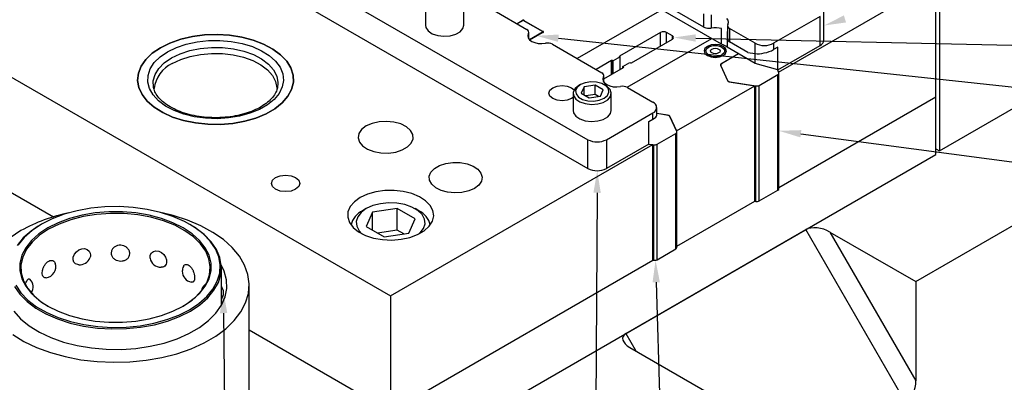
# Model space of a CAD drawing. Header units: inches. Extents: x 1880 to 2363, y -453 to -54.
# Tile 400 of 656: x 2072.39 to 2079.35, y -270.91 to -268.35. Entities that reach past the tile are written whole.
import ezdxf

# ---------------------------------------------------------------- set-up
doc = ezdxf.new("R2010")
doc.units = ezdxf.units.IN
doc.header["$LTSCALE"] = 0.5
doc.header["$MEASUREMENT"] = 0
for name, color, linetype in [('DIE-M-S', 8, 'Continuous'), ('DIE-M-S2', 1, 'Continuous'), ('DIE-M-S3', 8, 'Continuous'), ('DSS-M-S', 53, 'Continuous'), ('RAI-M-S', 8, 'Continuous'), ('SID-M-S', 105, 'Continuous'), ('SVD-M-S', 8, 'Continuous')]:
    doc.layers.add(name, color=color, linetype=linetype)

msp = doc.modelspace()

# ---------------------------------------------------------------- linework, layer by layer
at = {"layer": 'DIE-M-S', "linetype": 'Continuous', "lineweight": 25}
for p, q in [((2067.86449, -266.17201), (2075.01687, -270.30099)), ((2067.86449, -266.98855), (2072.63336, -269.74156)), ((2077.75928, -268.71783), (2078.8706, -268.07628)), ((2078.8706, -268.89282), (2078.8706, -268.07628)), ((2076.93313, -268.2763), (2076.33558, -268.62125)), ((2075.94604, -268.35629), (2075.91132, -268.37633)), ((2075.94818, -268.35232), (2075.94779, -268.35369)), ((2075.9478, -268.35527), (2075.9478, -268.35384)), ((2075.94946, -268.35115), (2075.94818, -268.35232)), ((2075.95143, -268.35036), (2075.94946, -268.35115)), ((2075.95379, -268.35008), (2075.95143, -268.35036)), ((2075.95614, -268.35036), (2075.95379, -268.35008)), ((2075.95812, -268.35115), (2075.95614, -268.35036)), ((2075.9594, -268.35232), (2075.95812, -268.35115)), ((2075.95978, -268.35369), (2075.9594, -268.35232)), ((2075.95978, -268.35384), (2075.95978, -268.35527)), ((2076.08746, -268.42898), (2075.96154, -268.35629)), ((2073.61546, -268.46644), (2073.53317, -268.48556)), ((2073.70199, -268.45519), (2073.61546, -268.46644)), ((2073.79053, -268.4521), (2073.70199, -268.45519)), ((2073.87879, -268.45725), (2073.79053, -268.4521)), ((2073.96447, -268.4705), (2073.87879, -268.45725)), ((2074.04536, -268.49152), (2073.96447, -268.4705)), ((2075.99934, -268.4888), (2076.08746, -268.43793)), ((2076.09196, -268.43), (2076.09196, -268.43158)), ((2076.09433, -268.43022), (2076.09196, -268.43)), ((2076.09196, -268.43692), (2076.09433, -268.4367)), ((2076.09636, -268.43096), (2076.09433, -268.43022)), ((2076.09433, -268.4367), (2076.09636, -268.43596)), ((2076.09773, -268.4321), (2076.09636, -268.43096)), ((2076.09636, -268.43596), (2076.09773, -268.43482)), ((2076.09821, -268.43346), (2076.09773, -268.4321)), ((2076.09773, -268.43482), (2076.09821, -268.43346)), ((2076.68906, -268.8254), (2077.28669, -268.4804)), ((2073.38969, -268.54523), (2073.33222, -268.58424)), ((2073.45726, -268.51205), (2073.38969, -268.54523)), ((2073.53317, -268.48556), (2073.45726, -268.51205)), ((2074.11936, -268.51975), (2074.04536, -268.49152)), ((2074.18456, -268.55447), (2074.11936, -268.51975)), ((2077.23845, -268.55071), (2077.23243, -268.56816)), ((2077.25557, -268.53592), (2077.23845, -268.55071)), ((2077.2812, -268.52603), (2077.25557, -268.53592)), ((2077.31143, -268.52256), (2077.2812, -268.52603)), ((2077.34167, -268.52603), (2077.31143, -268.52256)), ((2077.3673, -268.53592), (2077.34167, -268.52603)), ((2077.38442, -268.55071), (2077.3673, -268.53592)), ((2077.39043, -268.56816), (2077.38442, -268.55071)), ((2073.33222, -268.58424), (2073.28633, -268.62806)), ((2074.23926, -268.59478), (2074.18456, -268.55447)), ((2074.28206, -268.63964), (2074.23926, -268.59478)), ((2077.23243, -268.56816), (2077.23845, -268.58562)), ((2077.23845, -268.58562), (2077.25557, -268.60041)), ((2077.25557, -268.60041), (2077.2812, -268.6103)), ((2077.2812, -268.6103), (2077.31143, -268.61377)), ((2077.31143, -268.61377), (2077.34167, -268.6103)), ((2077.34167, -268.6103), (2077.3673, -268.60041)), ((2077.47584, -268.58959), (2077.35034, -268.66204)), ((2077.3673, -268.60041), (2077.38442, -268.58562)), ((2077.38442, -268.58562), (2077.39043, -268.56816)), ((2073.25321, -268.67556), (2073.23372, -268.72552)), ((2073.28633, -268.62806), (2073.25321, -268.67556)), ((2074.31184, -268.68787), (2074.28206, -268.63964)), ((2074.32782, -268.73824), (2074.31184, -268.68787)), ((2077.34775, -268.66762), (2077.4008, -268.78191)), ((2077.35034, -268.6643), (2077.35034, -268.66204)), ((2073.23372, -268.72552), (2073.22837, -268.77663)), ((2074.32961, -268.78944), (2074.32782, -268.73824)), ((2077.75928, -268.71783), (2077.75111, -268.70022)), ((2073.22837, -268.77663), (2073.23728, -268.82758)), ((2073.23728, -268.82758), (2073.26024, -268.87704)), ((2074.31715, -268.84014), (2074.32961, -268.78944)), ((2077.03804, -269.1342), (2077.5919, -268.81446)), ((2077.40787, -268.78599), (2077.5919, -268.81446)), ((2077.5919, -269.631), (2077.5919, -268.81446)), ((2073.26024, -268.87704), (2073.29665, -268.92374)), ((2074.25113, -268.93484), (2074.29076, -268.88902)), ((2074.29076, -268.88902), (2074.31715, -268.84014)), ((2077.76163, -269.53301), (2078.8706, -268.89282)), ((2073.29665, -268.92374), (2073.34555, -268.96646)), ((2073.34555, -268.96646), (2073.4057, -269.0041)), ((2074.19928, -268.97638), (2074.25113, -268.93484)), ((2073.4057, -269.0041), (2073.47553, -269.03568)), ((2073.47553, -269.03568), (2073.55322, -269.06038)), ((2074.06458, -269.04253), (2074.13655, -269.01259)), ((2074.13655, -269.01259), (2074.19928, -268.97638)), ((2076.98165, -269.02387), (2076.89807, -269.01095)), ((2076.98165, -269.0249), (2076.98165, -269.02387)), ((2076.98872, -269.02796), (2077.03804, -269.1342)), ((2076.98872, -269.02957), (2076.98872, -269.02796)), ((2073.55322, -269.06038), (2073.63678, -269.07757)), ((2073.63678, -269.07757), (2073.72403, -269.0868)), ((2073.72403, -269.0868), (2073.81272, -269.08783)), ((2073.81272, -269.08783), (2073.90054, -269.08064)), ((2073.90054, -269.08064), (2073.98523, -269.0654)), ((2073.98523, -269.0654), (2074.06458, -269.04253)), ((2074.84363, -269.09883), (2074.81154, -269.12326)), ((2074.88595, -269.0803), (2074.84363, -269.09883)), ((2074.93535, -269.06906), (2074.88595, -269.0803)), ((2074.98817, -269.06592), (2074.93535, -269.06906)), ((2075.04051, -269.07113), (2074.98817, -269.06592)), ((2075.08847, -269.0843), (2075.04051, -269.07113)), ((2075.12849, -269.10445), (2075.08847, -269.0843)), ((2075.15762, -269.13008), (2075.12849, -269.10445)), ((2074.79206, -269.15178), (2074.78663, -269.18227)), ((2074.81154, -269.12326), (2074.79206, -269.15178)), ((2075.17368, -269.1593), (2075.15762, -269.13008)), ((2075.17549, -269.18994), (2075.17368, -269.1593)), ((2074.78663, -269.18227), (2074.79565, -269.21248)), ((2074.79565, -269.21248), (2074.81846, -269.24017)), ((2074.81846, -269.24017), (2074.85336, -269.26327)), ((2075.01687, -270.30099), (2076.87065, -269.23082)), ((2075.09934, -269.26813), (2075.13689, -269.24645)), ((2075.13689, -269.24645), (2075.16292, -269.21973)), ((2075.16292, -269.21973), (2075.17549, -269.18994)), ((2076.84121, -269.22627), (2076.87065, -269.23082)), ((2076.87065, -270.04736), (2076.87065, -269.23082)), ((2074.85336, -269.26327), (2074.89777, -269.28009)), ((2074.89777, -269.28009), (2074.94838, -269.28936)), ((2074.94838, -269.28936), (2075.00146, -269.29041)), ((2075.00146, -269.29041), (2075.05305, -269.28315)), ((2075.05305, -269.28315), (2075.09934, -269.26813)), ((2075.32709, -269.39877), (2075.3632, -269.37792)), ((2075.3632, -269.37792), (2075.40771, -269.36348)), ((2075.40771, -269.36348), (2075.45732, -269.3565)), ((2075.45732, -269.3565), (2075.50835, -269.3575)), ((2075.50835, -269.3575), (2075.55702, -269.36642)), ((2075.55702, -269.36642), (2075.59972, -269.38259)), ((2075.59972, -269.38259), (2075.63328, -269.40481)), ((2074.20335, -269.46397), (2074.23595, -269.45139)), ((2074.23595, -269.45139), (2074.27441, -269.44697)), ((2074.27441, -269.44697), (2074.31287, -269.45139)), ((2074.31287, -269.45139), (2074.34547, -269.46397)), ((2075.28997, -269.4531), (2075.30206, -269.42446)), ((2075.29172, -269.48256), (2075.28997, -269.4531)), ((2075.30206, -269.42446), (2075.32709, -269.39877)), ((2075.63328, -269.40481), (2075.65521, -269.43143)), ((2075.65521, -269.43143), (2075.66388, -269.46048)), ((2074.17391, -269.50499), (2074.18156, -269.48279)), ((2074.18156, -269.52719), (2074.17391, -269.50499)), ((2074.18156, -269.48279), (2074.20335, -269.46397)), ((2074.20335, -269.54602), (2074.18156, -269.52719)), ((2074.34547, -269.46397), (2074.36726, -269.48279)), ((2074.36726, -269.52719), (2074.34547, -269.54602)), ((2074.36726, -269.48279), (2074.37491, -269.50499)), ((2074.37491, -269.50499), (2074.36726, -269.52719)), ((2075.30717, -269.51066), (2075.29172, -269.48256)), ((2075.33517, -269.53531), (2075.30717, -269.51066)), ((2075.63993, -269.51722), (2075.60907, -269.54071)), ((2075.65866, -269.4898), (2075.63993, -269.51722)), ((2075.66388, -269.46048), (2075.65866, -269.4898)), ((2074.23595, -269.55859), (2074.20335, -269.54602)), ((2074.27441, -269.56301), (2074.23595, -269.55859)), ((2074.31287, -269.55859), (2074.27441, -269.56301)), ((2074.34547, -269.54602), (2074.31287, -269.55859)), ((2074.85288, -269.58139), (2074.80156, -269.60521)), ((2074.91187, -269.5645), (2074.85288, -269.58139)), ((2074.97577, -269.55533), (2074.91187, -269.5645)), ((2075.04159, -269.5543), (2074.97577, -269.55533)), ((2075.10625, -269.56146), (2075.04159, -269.5543)), ((2075.16674, -269.57648), (2075.10625, -269.56146)), ((2075.22021, -269.59866), (2075.16674, -269.57648)), ((2075.37366, -269.55468), (2075.33517, -269.53531)), ((2075.41977, -269.56734), (2075.37366, -269.55468)), ((2075.47009, -269.57235), (2075.41977, -269.56734)), ((2075.52089, -269.56934), (2075.47009, -269.57235)), ((2075.56839, -269.55852), (2075.52089, -269.56934)), ((2075.60907, -269.54071), (2075.56839, -269.55852)), ((2074.76031, -269.63483), (2074.73105, -269.66889)), ((2074.80156, -269.60521), (2074.76031, -269.63483)), ((2075.26418, -269.62695), (2075.22021, -269.59866)), ((2075.29659, -269.66004), (2075.26418, -269.62695)), ((2075.31592, -269.69638), (2075.29659, -269.66004)), ((2077.04038, -269.94938), (2077.5919, -269.631)), ((2074.71516, -269.70577), (2074.71338, -269.74377)), ((2074.73105, -269.66889), (2074.71516, -269.70577)), ((2075.31237, -269.77193), (2075.32126, -269.73426)), ((2075.32126, -269.73426), (2075.31592, -269.69638)), ((2074.71338, -269.74377), (2074.72579, -269.7811)), ((2074.72579, -269.7811), (2074.7518, -269.81602)), ((2075.28967, -269.80761), (2075.31237, -269.77193)), ((2074.7518, -269.81602), (2074.79022, -269.84689)), ((2074.79022, -269.84689), (2074.83923, -269.87227)), ((2074.83923, -269.87227), (2074.89655, -269.89098)), ((2075.15217, -269.88698), (2075.20764, -269.86651)), ((2075.20764, -269.86651), (2075.2542, -269.83963)), ((2075.2542, -269.83963), (2075.28967, -269.80761)), ((2074.89655, -269.89098), (2074.95949, -269.90214)), ((2074.95949, -269.90214), (2075.02512, -269.90522)), ((2075.02512, -269.90522), (2075.09036, -269.90009)), ((2075.09036, -269.90009), (2075.15217, -269.88698)), ((2075.01687, -271.11753), (2076.87065, -270.04736)), ((2075.01687, -270.30099), (2075.01687, -271.11753)), ((2074.01721, -270.54044), (2075.01687, -271.11753))]:
    msp.add_line(p, q, dxfattribs=at)
for centre, radius, start, end in [((2075.94486, -268.3536), 0.00294, 293.766189, 358.176454), ((2075.96272, -268.3536), 0.00294, 181.823546, 246.233811), ((2076.09157, -268.42124), 0.00877, 242.086453, 272.549483), ((2076.09157, -268.44568), 0.00877, 87.450517, 117.913547), ((2077.3519, -268.66615), 0.0044, 110.742075, 199.461002), ((2077.40842, -268.77688), 0.00913, 213.438879, 266.566498), ((2076.98111, -269.03299), 0.00913, 33.438879, 86.566498)]:
    msp.add_arc(centre, radius, start, end, dxfattribs=at)
at = {"layer": 'DIE-M-S2', "linetype": 'Continuous', "lineweight": 25}
for p, q in [((2076.93313, -268.2763), (2076.33558, -268.62125)), ((2075.95379, -268.35182), (2075.91132, -268.37633)), ((2075.95379, -268.35182), (2075.91132, -268.37633)), ((2076.09521, -268.43346), (2075.95379, -268.35182)), ((2076.09521, -268.43346), (2075.95379, -268.35182)), ((2076.09521, -268.43346), (2075.99934, -268.4888)), ((2076.09521, -268.43346), (2075.99934, -268.4888)), ((2076.09521, -268.43346), (2076.09521, -268.43646)), ((2076.09521, -268.43346), (2076.09521, -268.43646)), ((2076.92462, -268.43697), (2076.63541, -268.60393)), ((2076.68906, -268.8254), (2077.28669, -268.4804)), ((2076.92462, -268.53366), (2076.92462, -268.43697)), ((2077.00836, -268.46082), (2076.96704, -268.43697)), ((2076.96704, -268.50916), (2076.96704, -268.43697)), ((2077.00836, -268.48532), (2077.00836, -268.46082)), ((2076.71915, -268.65227), (2077.00836, -268.48532)), ((2076.63895, -268.61005), (2076.58945, -268.63863)), ((2076.63541, -268.60801), (2076.63541, -268.60393)), ((2076.63541, -268.60801), (2076.63895, -268.61005)), ((2076.63895, -268.69857), (2076.63895, -268.61005)), ((2077.47584, -268.58959), (2077.35646, -268.65851)), ((2076.57884, -268.63659), (2076.47049, -268.69913)), ((2076.52454, -268.76462), (2076.66258, -268.68493)), ((2076.57884, -268.73327), (2076.57884, -268.63659)), ((2076.58945, -268.63863), (2076.58591, -268.63659)), ((2076.58591, -268.72919), (2076.58591, -268.63659)), ((2076.58945, -268.72715), (2076.58945, -268.63863)), ((2076.65905, -268.6788), (2076.70854, -268.65023)), ((2076.66258, -268.68085), (2076.65905, -268.6788)), ((2076.65905, -268.68697), (2076.65905, -268.6788)), ((2076.66258, -268.68493), (2076.66258, -268.68085)), ((2076.70854, -268.65023), (2076.71208, -268.65227)), ((2077.34914, -268.66871), (2077.34914, -268.67061)), ((2077.34999, -268.67245), (2077.39856, -268.77708)), ((2077.62163, -268.81158), (2077.75431, -268.73499)), ((2077.76078, -268.72105), (2077.75111, -268.70022)), ((2077.75431, -269.55153), (2077.75431, -268.73499)), ((2077.76163, -269.54132), (2077.76163, -268.72478)), ((2077.41623, -268.78728), (2077.59748, -268.81532)), ((2077.59748, -269.63186), (2077.59748, -268.81532)), ((2077.62163, -269.62812), (2077.62163, -268.81158)), ((2076.97329, -269.02258), (2076.89807, -269.01095)), ((2077.03953, -269.13742), (2076.99097, -269.03279)), ((2076.90038, -269.22795), (2077.03306, -269.15136)), ((2077.03306, -269.9679), (2077.03306, -269.15136)), ((2077.04038, -269.95769), (2077.04038, -269.14115)), ((2076.84121, -269.22627), (2076.87623, -269.23169)), ((2076.87623, -270.04823), (2076.87623, -269.23169)), ((2076.90038, -270.04449), (2076.90038, -269.22795)), ((2077.62163, -269.62812), (2077.75431, -269.55153)), ((2077.5919, -269.631), (2077.59748, -269.63186)), ((2076.90038, -270.04449), (2077.03306, -269.9679)), ((2076.87065, -270.04736), (2076.87623, -270.04823))]:
    msp.add_line(p, q, dxfattribs=at)
for centre, radius, start, end in [((2076.94583, -268.47791), 0.04611, 62.609672, 117.390328), ((2077.00371, -268.47307), 0.0131, 290.783421, 69.216579), ((2076.63618, -268.60597), 0.00218, 110.783421, 249.216579), ((2076.58238, -268.64341), 0.00769, 62.609672, 117.390328), ((2076.66181, -268.68289), 0.00218, 290.783421, 69.216579), ((2076.71561, -268.64545), 0.00769, 242.609672, 297.390328), ((2077.36036, -268.66879), 0.01099, 110.742075, 199.461002), ((2077.75042, -268.72471), 0.01099, 290.742075, 19.461002), ((2077.4176, -268.7645), 0.02282, 213.438879, 266.566498), ((2077.60399, -268.7775), 0.03838, 260.228903, 297.357175), ((2076.97192, -269.04536), 0.02282, 33.438879, 86.566498), ((2077.02917, -269.14108), 0.01099, 290.742075, 19.461002), ((2076.88274, -269.19387), 0.03838, 260.228903, 297.357175), ((2077.74907, -269.54004), 0.01263, 294.525062, 354.154797), ((2077.60399, -269.59404), 0.03838, 260.228903, 297.357175), ((2077.02782, -269.95641), 0.01263, 294.525062, 354.154797), ((2076.88274, -270.01041), 0.03838, 260.228903, 297.357175)]:
    msp.add_arc(centre, radius, start, end, dxfattribs=at)
at = {"layer": 'DIE-M-S3', "linetype": 'Continuous', "lineweight": 25}
for p, q in [((2067.86449, -266.98855), (2072.63336, -269.74156)), ((2078.89535, -268.12193), (2078.89535, -269.27456)), ((2077.24468, -268.56541), (2077.25269, -268.54965)), ((2077.25269, -268.54965), (2077.27132, -268.53723)), ((2077.27132, -268.53723), (2077.29721, -268.53041)), ((2077.28777, -268.5545), (2077.29863, -268.55032)), ((2077.29721, -268.53041), (2077.32566, -268.53041)), ((2077.29863, -268.55032), (2077.31143, -268.54884)), ((2077.31143, -268.54884), (2077.32424, -268.55032)), ((2077.32424, -268.55032), (2077.3351, -268.5545)), ((2077.32566, -268.53041), (2077.35154, -268.53723)), ((2077.35154, -268.53723), (2077.37018, -268.54965)), ((2077.37018, -268.54965), (2077.37819, -268.56541)), ((2077.24872, -268.58167), (2077.24468, -268.56541)), ((2077.26411, -268.59548), (2077.24872, -268.58167)), ((2077.27797, -268.56816), (2077.28052, -268.56077)), ((2077.28052, -268.57556), (2077.27797, -268.56816)), ((2077.28052, -268.56077), (2077.28777, -268.5545)), ((2077.28777, -268.58182), (2077.28052, -268.57556)), ((2077.29863, -268.58601), (2077.28777, -268.58182)), ((2077.31143, -268.58748), (2077.29863, -268.58601)), ((2077.32424, -268.58601), (2077.31143, -268.58748)), ((2077.3351, -268.58182), (2077.32424, -268.58601)), ((2077.3351, -268.5545), (2077.34235, -268.56077)), ((2077.34235, -268.57556), (2077.3351, -268.58182)), ((2077.34235, -268.56077), (2077.3449, -268.56816)), ((2077.3449, -268.56816), (2077.34235, -268.57556)), ((2077.37414, -268.58167), (2077.35876, -268.59548)), ((2077.37819, -268.56541), (2077.37414, -268.58167)), ((2078.89535, -269.27456), (2079.79691, -268.7541)), ((2077.76163, -269.53301), (2078.8706, -268.89282)), ((2078.8706, -269.30109), (2078.8706, -268.89282)), ((2075.01687, -271.5258), (2078.8706, -269.30109)), ((2078.8706, -269.26027), (2078.89535, -269.27456)), ((2077.04038, -269.94938), (2077.5919, -269.631)), ((2075.01687, -271.11753), (2076.87065, -270.04736)), ((2074.01721, -270.54044), (2075.01687, -271.11753))]:
    msp.add_line(p, q, dxfattribs=at)
msp.add_arc((2077.31143, -268.50415), 0.10287, 242.609672, 297.390328, dxfattribs=at)
msp.add_open_spline([(2077.25832, -268.60176), (2077.25848, -268.60141), (2077.25921, -268.59979), (2077.26133, -268.59745), (2077.2632, -268.59612), (2077.26411, -268.59548)], degree=3, knots=[0, 0, 0, 0, 0.1254609, 0.5797622, 1, 1, 1, 1], dxfattribs=at)
at = {"layer": 'DSS-M-S', "linetype": 'Continuous', "lineweight": 25}
for p, q in [((2078.72918, -270.19914), (2082.97182, -267.74991)), ((2073.53317, -268.48556), (2073.61546, -268.46644)), ((2073.61546, -268.46644), (2073.70199, -268.45519)), ((2073.70199, -268.45519), (2073.79053, -268.4521)), ((2073.79053, -268.4521), (2073.87879, -268.45725)), ((2073.87879, -268.45725), (2073.96447, -268.4705)), ((2073.96447, -268.4705), (2074.04536, -268.49152)), ((2073.33222, -268.58424), (2073.38969, -268.54523)), ((2073.38969, -268.54523), (2073.45726, -268.51205)), ((2073.44003, -268.57429), (2073.50227, -268.544)), ((2073.45726, -268.51205), (2073.53317, -268.48556)), ((2073.50227, -268.544), (2073.57249, -268.52021)), ((2073.57249, -268.52021), (2073.64866, -268.50362)), ((2073.59697, -268.56488), (2073.67163, -268.5498)), ((2073.64866, -268.50362), (2073.72859, -268.49469)), ((2073.67163, -268.5498), (2073.74976, -268.54266)), ((2073.72859, -268.49469), (2073.80998, -268.49369)), ((2073.74976, -268.54266), (2073.82884, -268.54368)), ((2073.80998, -268.49369), (2073.8905, -268.50065)), ((2073.82884, -268.54368), (2073.90633, -268.55284)), ((2073.8905, -268.50065), (2073.96782, -268.51536)), ((2073.90633, -268.55284), (2073.97974, -268.56984)), ((2073.96782, -268.51536), (2074.03972, -268.53741)), ((2074.03972, -268.53741), (2074.10413, -268.56615)), ((2074.04536, -268.49152), (2074.11936, -268.51975)), ((2074.11936, -268.51975), (2074.18456, -268.55447)), ((2073.28633, -268.62806), (2073.33222, -268.58424)), ((2073.34635, -268.65076), (2073.38755, -268.61022)), ((2073.38755, -268.61022), (2073.44003, -268.57429)), ((2073.41675, -268.65174), (2073.46745, -268.61668)), ((2073.46745, -268.61668), (2073.52817, -268.58742)), ((2073.52817, -268.58742), (2073.59697, -268.56488)), ((2073.53281, -268.62901), (2073.60034, -268.60689)), ((2073.60034, -268.60689), (2073.67362, -268.59209)), ((2073.67362, -268.59209), (2073.7503, -268.58508)), ((2073.7503, -268.58508), (2073.82792, -268.58608)), ((2073.82792, -268.58608), (2073.90399, -268.59507)), ((2073.90399, -268.59507), (2073.97605, -268.61176)), ((2073.97605, -268.61176), (2074.04179, -268.63561)), ((2073.97974, -268.56984), (2074.04672, -268.59414)), ((2074.04672, -268.59414), (2074.10511, -268.62494)), ((2074.10413, -268.56615), (2074.1592, -268.60076)), ((2074.1592, -268.60076), (2074.20335, -268.64025)), ((2074.18456, -268.55447), (2074.23926, -268.59478)), ((2074.23926, -268.59478), (2074.28206, -268.63964)), ((2073.23372, -268.72552), (2073.25321, -268.67556)), ((2073.25321, -268.67556), (2073.28633, -268.62806)), ((2073.31761, -268.69473), (2073.34635, -268.65076)), ((2073.35159, -268.73455), (2073.37772, -268.69145)), ((2073.37772, -268.69145), (2073.41675, -268.65174)), ((2073.47321, -268.65774), (2073.53281, -268.62901)), ((2074.04179, -268.63561), (2074.09909, -268.66585)), ((2074.09909, -268.66585), (2074.14613, -268.70151)), ((2074.10511, -268.62494), (2074.15303, -268.66128)), ((2074.15303, -268.66128), (2074.18894, -268.70196)), ((2074.20335, -268.64025), (2074.2353, -268.68348)), ((2074.2353, -268.68348), (2074.25414, -268.7292)), ((2074.28206, -268.63964), (2074.31184, -268.68787)), ((2074.31184, -268.68787), (2074.32782, -268.73824)), ((2073.22837, -268.77663), (2073.23372, -268.72552)), ((2073.30042, -268.78786), (2073.30215, -268.74087)), ((2073.30215, -268.74087), (2073.31761, -268.69473)), ((2073.33922, -268.77966), (2073.35159, -268.73455)), ((2074.14613, -268.70151), (2074.18138, -268.74144)), ((2074.18138, -268.74144), (2074.2037, -268.78437)), ((2074.18894, -268.70196), (2074.21169, -268.7457)), ((2074.21169, -268.7457), (2074.22054, -268.79107)), ((2074.25414, -268.7292), (2074.25932, -268.77611)), ((2074.32782, -268.73824), (2074.32961, -268.78944)), ((2073.23728, -268.82758), (2073.22837, -268.77663)), ((2073.26024, -268.87704), (2073.23728, -268.82758)), ((2073.31247, -268.83434), (2073.30042, -268.78786)), ((2073.34099, -268.82531), (2073.33922, -268.77966)), ((2073.34166, -268.82854), (2073.34099, -268.82531)), ((2073.34309, -268.83454), (2073.34166, -268.82854)), ((2074.2037, -268.78437), (2074.2124, -268.82891)), ((2074.2124, -268.82891), (2074.21251, -268.83452)), ((2074.22054, -268.79107), (2074.2166, -268.83122)), ((2074.25069, -268.82284), (2074.22851, -268.86806)), ((2074.25932, -268.77611), (2074.25069, -268.82284)), ((2074.32961, -268.78944), (2074.31715, -268.84014)), ((2073.29665, -268.92374), (2073.26024, -268.87704)), ((2073.33796, -268.87897), (2073.31247, -268.83434)), ((2073.37614, -268.92048), (2073.33796, -268.87897)), ((2074.22851, -268.86806), (2074.19341, -268.91047)), ((2074.29076, -268.88902), (2074.25113, -268.93484)), ((2074.31715, -268.84014), (2074.29076, -268.88902)), ((2073.34555, -268.96646), (2073.29665, -268.92374)), ((2073.4057, -269.0041), (2073.34555, -268.96646)), ((2073.42593, -268.95767), (2073.37614, -268.92048)), ((2073.48589, -268.98946), (2073.42593, -268.95767)), ((2074.1464, -268.94884), (2074.08883, -268.98207)), ((2074.19341, -268.91047), (2074.1464, -268.94884)), ((2074.25113, -268.93484), (2074.19928, -268.97638)), ((2073.47553, -269.03568), (2073.4057, -269.0041)), ((2073.55322, -269.06038), (2073.47553, -269.03568)), ((2073.55429, -269.01494), (2073.48589, -268.98946)), ((2073.62917, -269.03339), (2073.55429, -269.01494)), ((2073.70838, -269.04426), (2073.62917, -269.03339)), ((2073.94891, -269.02947), (2073.87058, -269.04228)), ((2074.02237, -269.00921), (2073.94891, -269.02947)), ((2074.08883, -268.98207), (2074.02237, -269.00921)), ((2074.13655, -269.01259), (2074.06458, -269.04253)), ((2074.19928, -268.97638), (2074.13655, -269.01259)), ((2073.63678, -269.07757), (2073.55322, -269.06038)), ((2073.72403, -269.0868), (2073.63678, -269.07757)), ((2073.78962, -269.04725), (2073.70838, -269.04426)), ((2073.81272, -269.08783), (2073.72403, -269.0868)), ((2073.87058, -269.04228), (2073.78962, -269.04725)), ((2073.90054, -269.08064), (2073.81272, -269.08783)), ((2073.98523, -269.0654), (2073.90054, -269.08064)), ((2074.06458, -269.04253), (2073.98523, -269.0654)), ((2072.70957, -269.72355), (2072.6251, -269.75554)), ((2072.8008, -269.69851), (2072.70957, -269.72355)), ((2072.83568, -269.72973), (2072.7478, -269.7529)), ((2072.89709, -269.68087), (2072.8008, -269.69851)), ((2072.92839, -269.71402), (2072.83568, -269.72973)), ((2072.93876, -269.72383), (2072.84469, -269.73909)), ((2072.99664, -269.67096), (2072.89709, -269.68087)), ((2073.02402, -269.70608), (2072.92839, -269.71402)), ((2073.03567, -269.71664), (2072.93876, -269.72383)), ((2073.0976, -269.66897), (2072.99664, -269.67096)), ((2073.12064, -269.70608), (2073.02402, -269.70608)), ((2073.13337, -269.71767), (2073.03567, -269.71664)), ((2073.19809, -269.67493), (2073.0976, -269.66897)), ((2073.21627, -269.71402), (2073.12064, -269.70608)), ((2073.22976, -269.7269), (2073.13337, -269.71767)), ((2073.29624, -269.68874), (2073.19809, -269.67493)), ((2073.30897, -269.72973), (2073.21627, -269.71402)), ((2073.3228, -269.74413), (2073.22976, -269.7269)), ((2073.39021, -269.71013), (2073.29624, -269.68874)), ((2073.39686, -269.7529), (2073.30897, -269.72973)), ((2073.47827, -269.73871), (2073.39021, -269.71013)), ((2073.48042, -269.73262), (2073.40141, -269.71327)), ((2073.58206, -269.7653), (2073.48042, -269.73262)), ((2072.54896, -269.79387), (2072.48257, -269.83782)), ((2072.6251, -269.75554), (2072.54896, -269.79387)), ((2072.66652, -269.78305), (2072.5935, -269.81958)), ((2072.67302, -269.79236), (2072.59907, -269.82922)), ((2072.7478, -269.7529), (2072.66652, -269.78305)), ((2072.75548, -269.7621), (2072.67302, -269.79236)), ((2072.84469, -269.73909), (2072.75548, -269.7621)), ((2073.4105, -269.769), (2073.3228, -269.74413)), ((2073.47814, -269.78305), (2073.39686, -269.7529)), ((2073.49099, -269.80098), (2073.4105, -269.769)), ((2073.55116, -269.81958), (2073.47814, -269.78305)), ((2073.55876, -269.77395), (2073.47827, -269.73871)), ((2073.56256, -269.83938), (2073.49099, -269.80098)), ((2073.6302, -269.81519), (2073.55876, -269.77395)), ((2073.67596, -269.80494), (2073.58206, -269.7653)), ((2073.63613, -269.81863), (2073.59855, -269.79552)), ((2073.76072, -269.85095), (2073.67596, -269.80494)), ((2072.4042, -269.83889), (2072.32715, -269.88921)), ((2072.47629, -269.8415), (2072.4203, -269.89079)), ((2072.48257, -269.83782), (2072.42716, -269.88658)), ((2072.5262, -269.80734), (2072.47629, -269.8415)), ((2072.53023, -269.86173), (2072.478, -269.90865)), ((2072.5352, -269.87191), (2072.48279, -269.91952)), ((2072.5935, -269.81958), (2072.53023, -269.86173)), ((2072.59907, -269.82922), (2072.5352, -269.87191)), ((2073.61443, -269.86173), (2073.55116, -269.81958)), ((2073.62368, -269.88339), (2073.56256, -269.83938)), ((2073.66666, -269.90865), (2073.61443, -269.86173)), ((2073.69124, -269.86166), (2073.6302, -269.81519)), ((2073.69782, -269.86559), (2073.63613, -269.81863)), ((2073.74075, -269.91249), (2073.69124, -269.86166)), ((2073.74786, -269.91697), (2073.69782, -269.86559)), ((2073.83504, -269.90261), (2073.76072, -269.85095)), ((2076.67857, -270.56652), (2077.95137, -269.83175)), ((2078.65847, -271.0565), (2077.95137, -269.83175)), ((2078.12208, -269.84866), (2078.72918, -270.19914)), ((2078.12208, -269.84866), (2078.72918, -270.9002)), ((2072.4203, -269.89079), (2072.37645, -269.94401)), ((2072.42716, -269.88658), (2072.38378, -269.93925)), ((2072.478, -269.90865), (2072.43786, -269.95939)), ((2072.48279, -269.91952), (2072.44294, -269.97102)), ((2073.67305, -269.93207), (2073.62368, -269.88339)), ((2073.7068, -269.95939), (2073.66666, -269.90865)), ((2073.70961, -269.98438), (2073.67305, -269.93207)), ((2073.77781, -269.96674), (2073.74075, -269.91249)), ((2073.78531, -269.9718), (2073.74786, -269.91697)), ((2073.8978, -269.95916), (2073.83504, -269.90261)), ((2072.41064, -270.01291), (2072.39689, -270.06811)), ((2072.43786, -269.95939), (2072.41064, -270.01291)), ((2072.44294, -269.97102), (2072.4165, -270.02532)), ((2072.7734, -270.02553), (2072.78148, -270.0055)), ((2072.78148, -270.0055), (2072.79562, -269.98761)), ((2072.79562, -269.98761), (2072.81398, -269.97431)), ((2072.81398, -269.97431), (2072.8342, -269.96709)), ((2072.8342, -269.96709), (2072.85411, -269.96637)), ((2072.85411, -269.96637), (2072.87182, -269.97192)), ((2072.87182, -269.97192), (2072.88562, -269.98313)), ((2072.88562, -269.98313), (2072.89381, -269.99895)), ((2072.89381, -269.99895), (2072.89544, -270.01121)), ((2072.89544, -270.01121), (2072.89544, -270.01121)), ((2073.31613, -270.03045), (2073.31732, -270.01167)), ((2073.31732, -270.01167), (2073.32568, -269.99586)), ((2073.32568, -269.99586), (2073.34006, -269.9853)), ((2073.34006, -269.9853), (2073.35829, -269.98141)), ((2073.35829, -269.98141), (2073.37783, -269.98441)), ((2073.37783, -269.98441), (2073.39651, -269.9936)), ((2073.39651, -269.9936), (2073.4127, -270.00786)), ((2073.4127, -270.00786), (2073.42503, -270.02579)), ((2073.73402, -270.01291), (2073.7068, -269.95939)), ((2073.7326, -270.0392), (2073.70961, -269.98438)), ((2073.74777, -270.06811), (2073.73402, -270.01291)), ((2073.80172, -270.0234), (2073.77781, -269.96674)), ((2073.80948, -270.02906), (2073.78531, -269.9718)), ((2073.94804, -270.01973), (2073.8978, -269.95916)), ((2072.39689, -270.06811), (2072.39689, -270.12389)), ((2072.4165, -270.02532), (2072.40404, -270.08127)), ((2072.40404, -270.08127), (2072.40583, -270.13767)), ((2072.77226, -270.04491), (2072.7734, -270.02553)), ((2072.77787, -270.06127), (2072.77226, -270.04491)), ((2072.7893, -270.07305), (2072.77787, -270.06127)), ((2072.80521, -270.07945), (2072.7893, -270.07305)), ((2072.81262, -270.07974), (2072.80521, -270.07945)), ((2073.31734, -270.03447), (2073.31613, -270.03045)), ((2073.42503, -270.02579), (2073.43223, -270.04557)), ((2073.43223, -270.04557), (2073.43367, -270.05862)), ((2073.43367, -270.05862), (2073.43367, -270.05862)), ((2073.74151, -270.09537), (2073.7326, -270.0392)), ((2073.74777, -270.12389), (2073.74777, -270.06811)), ((2073.81205, -270.08141), (2073.80172, -270.0234)), ((2073.80861, -270.1397), (2073.81205, -270.08141)), ((2073.81992, -270.08769), (2073.80948, -270.02906)), ((2073.84122, -270.12662), (2073.81944, -270.08105)), ((2073.98501, -270.08341), (2073.94804, -270.01973)), ((2074.00815, -270.14923), (2073.98501, -270.08341)), ((2072.39689, -270.12389), (2072.41064, -270.1791)), ((2072.40583, -270.13767), (2072.42182, -270.19331)), ((2073.71666, -270.20697), (2073.73616, -270.1517)), ((2073.73402, -270.1791), (2073.74777, -270.12389)), ((2073.73616, -270.1517), (2073.74151, -270.09537)), ((2073.79144, -270.19717), (2073.80861, -270.1397)), ((2073.79909, -270.20467), (2073.81644, -270.14659)), ((2073.81644, -270.14659), (2073.81992, -270.08769)), ((2073.82036, -270.36653), (2073.82036, -270.10243)), ((2073.85698, -270.18665), (2073.84122, -270.12662)), ((2074.0171, -270.21619), (2074.00815, -270.14923)), ((2072.41064, -270.1791), (2072.43786, -270.23261)), ((2072.42182, -270.19331), (2072.45167, -270.24702)), ((2073.68342, -270.26001), (2073.71666, -270.20697)), ((2073.7068, -270.23261), (2073.73402, -270.1791)), ((2073.76088, -270.25275), (2073.79144, -270.19717)), ((2073.76821, -270.26085), (2073.79909, -270.20467)), ((2073.85874, -270.24737), (2073.85698, -270.18665)), ((2074.01173, -270.28328), (2074.0171, -270.21619)), ((2078.72918, -270.19914), (2078.72918, -270.9002)), ((2072.35935, -270.23307), (2072.3968, -270.28789)), ((2072.36685, -270.22526), (2072.40391, -270.27951)), ((2072.3968, -270.28789), (2072.44684, -270.33927)), ((2072.40391, -270.27951), (2072.45342, -270.33035)), ((2072.43786, -270.23261), (2072.478, -270.28335)), ((2072.45167, -270.24702), (2072.49475, -270.29765)), ((2072.478, -270.28335), (2072.53023, -270.33027)), ((2073.61443, -270.33027), (2073.66666, -270.28335)), ((2073.63717, -270.3097), (2073.68342, -270.26001)), ((2073.66666, -270.28335), (2073.7068, -270.23261)), ((2073.71749, -270.30542), (2073.76088, -270.25275)), ((2073.72436, -270.31407), (2073.76821, -270.26085)), ((2073.84647, -270.30768), (2073.85874, -270.24737)), ((2073.99211, -270.34948), (2074.01173, -270.28328)), ((2074.01721, -271.63907), (2074.01721, -270.22459)), ((2072.44684, -270.33927), (2072.50853, -270.38623)), ((2072.45342, -270.33035), (2072.51446, -270.37681)), ((2072.49475, -270.29765), (2072.55015, -270.34412)), ((2072.53023, -270.33027), (2072.5935, -270.37242)), ((2072.55015, -270.34412), (2072.59622, -270.37399)), ((2073.54843, -270.37399), (2073.57887, -270.35497)), ((2073.55116, -270.37242), (2073.61443, -270.33027)), ((2073.57887, -270.35497), (2073.63717, -270.3097)), ((2073.5957, -270.39814), (2073.66209, -270.35418)), ((2073.66209, -270.35418), (2073.71749, -270.30542)), ((2073.66836, -270.36336), (2073.72436, -270.31407)), ((2073.82037, -270.3665), (2073.84647, -270.30768)), ((2073.95856, -270.41378), (2073.99211, -270.34948)), ((2072.35265, -270.40901), (2072.40165, -270.46274)), ((2072.50853, -270.38623), (2072.58072, -270.42791)), ((2072.51446, -270.37681), (2072.58589, -270.41805)), ((2072.58072, -270.42791), (2072.66207, -270.46352)), ((2072.58589, -270.41805), (2072.66639, -270.45329)), ((2072.5935, -270.37242), (2072.66652, -270.40895)), ((2072.66652, -270.40895), (2072.7478, -270.4391)), ((2073.39686, -270.4391), (2073.47814, -270.40895)), ((2073.47814, -270.40895), (2073.55116, -270.37242)), ((2073.51956, -270.43646), (2073.5957, -270.39814)), ((2073.52432, -270.44651), (2073.60127, -270.40778)), ((2073.60127, -270.40778), (2073.66836, -270.36336)), ((2073.72885, -270.47555), (2073.78094, -270.42279)), ((2073.78094, -270.42279), (2073.82037, -270.3665)), ((2073.91157, -270.47522), (2073.95856, -270.41378)), ((2072.40165, -270.46274), (2072.46262, -270.51222)), ((2072.66207, -270.46352), (2072.75106, -270.4924)), ((2072.66639, -270.45329), (2072.75444, -270.48187)), ((2072.7478, -270.4391), (2072.83568, -270.46227)), ((2072.75106, -270.4924), (2072.84604, -270.51403)), ((2072.75444, -270.48187), (2072.84842, -270.50326)), ((2072.83568, -270.46227), (2072.92839, -270.47799)), ((2072.92839, -270.47799), (2073.02402, -270.48592)), ((2073.02402, -270.48592), (2073.12064, -270.48592)), ((2073.12064, -270.48592), (2073.21627, -270.47799)), ((2073.21627, -270.47799), (2073.30897, -270.46227)), ((2073.24757, -270.51114), (2073.34386, -270.49349)), ((2073.30897, -270.46227), (2073.39686, -270.4391)), ((2073.34386, -270.49349), (2073.43509, -270.46845)), ((2073.34675, -270.50415), (2073.43895, -270.47884)), ((2073.43509, -270.46845), (2073.51956, -270.43646)), ((2073.43895, -270.47884), (2073.52432, -270.44651)), ((2073.66505, -270.52382), (2073.72885, -270.47555)), ((2073.85185, -270.53285), (2073.91157, -270.47522)), ((2072.46262, -270.51222), (2072.53447, -270.55657)), ((2072.53447, -270.55657), (2072.61592, -270.59499)), ((2072.84604, -270.51403), (2072.94523, -270.52798)), ((2072.84842, -270.50326), (2072.94657, -270.51707)), ((2072.94523, -270.52798), (2073.04679, -270.53401)), ((2072.94657, -270.51707), (2073.04706, -270.52304)), ((2073.04679, -270.53401), (2073.14883, -270.532)), ((2073.04706, -270.52304), (2073.14802, -270.52104)), ((2073.14802, -270.52104), (2073.24757, -270.51114)), ((2073.14883, -270.532), (2073.24944, -270.52198)), ((2073.24944, -270.52198), (2073.34675, -270.50415)), ((2073.50705, -270.60359), (2073.59067, -270.56676)), ((2073.59067, -270.56676), (2073.66505, -270.52382)), ((2073.78032, -270.58582), (2073.85185, -270.53285)), ((2076.67857, -270.56652), (2076.74927, -270.68898)), ((2072.3454, -270.57306), (2072.42509, -270.62199)), ((2072.42509, -270.62199), (2072.51459, -270.66489)), ((2072.61592, -270.59499), (2072.70551, -270.62681)), ((2072.70551, -270.62681), (2072.80165, -270.65144)), ((2073.31815, -270.65643), (2073.41566, -270.63366)), ((2073.41566, -270.63366), (2073.50705, -270.60359)), ((2073.60632, -270.6746), (2073.69806, -270.63331)), ((2073.69806, -270.63331), (2073.78032, -270.58582)), ((2072.51459, -270.66489), (2072.61255, -270.70112)), ((2072.61255, -270.70112), (2072.71747, -270.73013)), ((2072.80165, -270.65144), (2072.90262, -270.66846)), ((2072.90262, -270.66846), (2073.00662, -270.67756)), ((2073.00662, -270.67756), (2073.11179, -270.67858)), ((2073.11179, -270.67858), (2073.21625, -270.67149)), ((2073.21625, -270.67149), (2073.31815, -270.65643)), ((2073.40005, -270.7362), (2073.50647, -270.70907)), ((2073.50647, -270.70907), (2073.60632, -270.6746)), ((2076.70786, -270.66507), (2077.31497, -271.01555)), ((2072.71747, -270.73013), (2072.82778, -270.75147)), ((2072.82778, -270.75147), (2072.94179, -270.76483)), ((2072.94179, -270.76483), (2073.05778, -270.76999)), ((2073.05778, -270.76999), (2073.17399, -270.76689)), ((2073.17399, -270.76689), (2073.28866, -270.75557)), ((2073.28866, -270.75557), (2073.40005, -270.7362))]:
    msp.add_line(p, q, dxfattribs=at)
for centre, radius, start, end in [((2073.56193, -268.85529), 0.21656, 114.184435, 174.495424), ((2072.98144, -270.87659), 1.18745, 101.571665, 119.086039), ((2072.57123, -270.09456), 0.07874, 278.670422, 18.559563), ((2072.81837, -270.00191), 0.07874, 265.757413, 337.45941), ((2073.39405, -270.01933), 0.07874, 191.165498, 270.327009), ((2073.62306, -270.12639), 0.07874, 154.047238, 180), ((2073.62306, -270.12639), 0.07874, 180, 258.415819), ((2072.41074, -270.23723), 0.07874, 327.697943, 43.91347), ((2073.75684, -270.27796), 0.07874, 131.358037, 170.889226), ((2073.75684, -270.27796), 0.07874, 323.771609, 36.228391)]:
    msp.add_arc(centre, radius, start, end, dxfattribs=at)
for centre, major_axis, ratio, start_param, end_param in [((2078.05137, -269.88948), (0.12131, -0.0325), 0.5175895, 1.0930997, 2.663896), ((2076.77857, -270.62425), (0.12131, -0.0325), 0.5175895, 2.663896, 4.2346924), ((2078.65847, -270.94102), (0.0325, 0.12132), 0.5176381, 3.6191744, 5.1899707)]:
    msp.add_ellipse(centre, major_axis=major_axis, ratio=ratio, start_param=start_param, end_param=end_param, dxfattribs=at)
for points, knots in [([(2074.21535, -268.83073), (2074.21473, -268.83499), (2074.21246, -268.85058), (2074.19696, -268.87878), (2074.16861, -268.91415), (2074.12775, -268.94775), (2074.07758, -268.97735), (2074.01902, -269.00217), (2073.95363, -269.0214), (2073.88318, -269.03439), (2073.80966, -269.04068), (2073.7352, -269.04002), (2073.66201, -269.03244), (2073.59224, -269.01818), (2073.52797, -268.99779), (2073.47103, -268.97204), (2073.42311, -268.94195), (2073.3851, -268.90874), (2073.35897, -268.87379), (2073.34551, -268.84851), (2073.34373, -268.83521), (2073.3435, -268.83352)], [0, 0, 0, 0, 0.0209664, 0.0767016, 0.1359809, 0.1935179, 0.2504866, 0.307398, 0.364436, 0.4216468, 0.4789932, 0.5364094, 0.5938187, 0.6511211, 0.7082397, 0.7651077, 0.8216968, 0.8780913, 0.9345298, 0.9916719, 1, 1, 1, 1]), ([(2073.17328, -270.00189), (2073.17253, -270.0082), (2073.17103, -270.02082), (2073.15926, -270.03679), (2073.14195, -270.04825), (2073.12069, -270.05402), (2073.09837, -270.05388), (2073.07731, -270.04816), (2073.05946, -270.03742), (2073.04657, -270.02242), (2073.04023, -270.00434), (2073.04152, -269.98498), (2073.05061, -269.96677), (2073.06643, -269.95224), (2073.08682, -269.94343), (2073.10911, -269.94129), (2073.13077, -269.94574), (2073.14979, -269.95604), (2073.16427, -269.97105), (2073.17213, -269.98719), (2073.17295, -269.99765), (2073.17328, -270.00189)], [0, 0, 0, 0, 0.0554579, 0.1109395, 0.1658403, 0.2192081, 0.2711117, 0.3223399, 0.3739729, 0.4268563, 0.4812619, 0.5368274, 0.5927419, 0.6480375, 0.7019377, 0.7542614, 0.8055938, 0.8569812, 0.9093952, 0.9633154, 1, 1, 1, 1]), ([(2072.89544, -270.01121), (2072.89529, -270.01781), (2072.89513, -270.02491), (2072.89115, -270.03153), (2072.89086, -270.032)], [0, 0, 0, 0, 0.9285763, 1, 1, 1, 1]), ([(2072.58299, -270.17179), (2072.58154, -270.17219), (2072.57526, -270.17393), (2072.56648, -270.17048), (2072.55804, -270.16131), (2072.55405, -270.14578), (2072.55486, -270.12591), (2072.56065, -270.10386), (2072.57096, -270.08262), (2072.58468, -270.06504), (2072.60021, -270.05319), (2072.6159, -270.04802), (2072.62995, -270.0499), (2072.64065, -270.05722), (2072.64388, -270.06589), (2072.6453, -270.06969)], [0, 0, 0, 0, 0.024213, 0.1044406, 0.1866109, 0.2711462, 0.357484, 0.4443641, 0.5302824, 0.6140326, 0.6953332, 0.7750935, 0.8549393, 0.9363803, 1, 1, 1, 1]), ([(2073.43367, -270.05862), (2073.43303, -270.06477), (2073.43177, -270.07708), (2073.42161, -270.09015), (2073.40882, -270.09744), (2073.39848, -270.09734), (2073.39461, -270.09731)], [0, 0, 0, 0, 0.2789989, 0.5581172, 0.8343135, 1, 1, 1, 1]), ([(2073.55304, -270.09231), (2073.55385, -270.09018), (2073.55651, -270.08316), (2073.56599, -270.07776), (2073.57933, -270.07743), (2073.59367, -270.08476), (2073.60699, -270.09818), (2073.61825, -270.11627), (2073.62654, -270.13712), (2073.63093, -270.15642), (2073.63139, -270.16721), (2073.63157, -270.17158)], [0, 0, 0, 0, 0.0559124, 0.1840962, 0.3090452, 0.4303396, 0.5493361, 0.6684602, 0.789964, 0.9149593, 1, 1, 1, 1]), ([(2072.43423, -270.22304), (2072.43425, -270.22293), (2072.43574, -270.21545), (2072.44045, -270.20257), (2072.44798, -270.18764), (2072.45613, -270.17987), (2072.46289, -270.17827), (2072.46584, -270.18187), (2072.46688, -270.18313)], [0, 0, 0, 0, 0.0032387, 0.2301981, 0.4505194, 0.6666664, 0.8830453, 1, 1, 1, 1]), ([(2073.63157, -270.17158), (2073.63116, -270.17761), (2073.63034, -270.18968), (2073.62362, -270.20059), (2073.61571, -270.20523), (2073.60934, -270.20332), (2073.6074, -270.20274)], [0, 0, 0, 0, 0.2921159, 0.584357, 0.8735385, 1, 1, 1, 1])]:
    msp.add_open_spline(points, degree=3, knots=knots, dxfattribs=at)
at = {"layer": 'RAI-M-S', "linetype": 'Continuous', "lineweight": 25}
for p, q in [((2073.92644, -267.76115), (2076.41122, -269.19558)), ((2073.92644, -267.96529), (2076.41122, -269.39972)), ((2077.23129, -268.39933), (2076.88261, -268.19804)), ((2077.35589, -268.52035), (2076.86393, -268.23635)), ((2075.73695, -268.27567), (2075.97957, -268.41573)), ((2077.23129, -268.39933), (2077.23129, -268.30543)), ((2077.2822, -268.31245), (2077.2822, -268.40636)), ((2077.40286, -268.35142), (2077.39347, -268.33754)), ((2078.05185, -268.32439), (2077.72375, -268.5138)), ((2078.05185, -268.52853), (2078.05185, -268.32439)), ((2078.07908, -268.49056), (2078.07908, -268.28643)), ((2077.35589, -268.52035), (2077.35589, -268.41012)), ((2077.39829, -268.38989), (2077.39829, -268.48379)), ((2077.40077, -268.38091), (2077.40536, -268.36625)), ((2077.40536, -268.36625), (2077.40286, -268.35142)), ((2077.59223, -268.5138), (2077.41294, -268.4103)), ((2077.41294, -268.4103), (2077.41294, -268.5042)), ((2075.99173, -268.44512), (2075.98715, -268.45978)), ((2075.98715, -268.45978), (2075.98964, -268.47461)), ((2075.98964, -268.47461), (2075.99903, -268.48849)), ((2075.99173, -268.47888), (2075.99173, -268.44512)), ((2075.99421, -268.48275), (2075.99421, -268.43614)), ((2077.39426, -268.43227), (2077.39426, -268.5425)), ((2077.39829, -268.43718), (2077.39426, -268.43227)), ((2075.99903, -268.48849), (2076.0146, -268.50037)), ((2076.0146, -268.50037), (2076.03518, -268.50936)), ((2076.03518, -268.50936), (2076.05922, -268.51478)), ((2076.05922, -268.51478), (2076.08491, -268.51622)), ((2076.08491, -268.51622), (2076.11031, -268.51357)), ((2076.16121, -268.52059), (2076.5099, -268.72188)), ((2077.59438, -268.65803), (2077.39426, -268.5425)), ((2077.54142, -268.57837), (2077.41294, -268.5042)), ((2077.59223, -268.58635), (2077.59223, -268.5138)), ((2077.72375, -268.5138), (2077.72375, -268.55871)), ((2077.75338, -268.5416), (2077.72375, -268.55871)), ((2077.75338, -268.70083), (2078.05185, -268.52853)), ((2077.75338, -268.70083), (2077.75338, -268.5416)), ((2077.54142, -268.57837), (2077.59223, -268.58635)), ((2077.59438, -268.65803), (2077.59438, -268.58666)), ((2077.75338, -268.70083), (2077.59438, -268.65803)), ((2076.52206, -268.75127), (2076.51748, -268.76593)), ((2076.52206, -268.78503), (2076.52206, -268.75127)), ((2076.52454, -268.7889), (2076.52454, -268.74229)), ((2076.14288, -268.84545), (2076.1632, -268.82789)), ((2076.1632, -268.82789), (2076.19361, -268.81616)), ((2076.19361, -268.81616), (2076.22949, -268.81204)), ((2076.22949, -268.81204), (2076.26537, -268.81616)), ((2076.26537, -268.81616), (2076.29578, -268.82789)), ((2076.29578, -268.82789), (2076.31399, -268.84271)), ((2076.51748, -268.76593), (2076.51997, -268.78076)), ((2076.51997, -268.78076), (2076.52936, -268.79464)), ((2076.52936, -268.79464), (2076.54493, -268.80652)), ((2076.54493, -268.80652), (2076.56551, -268.81551)), ((2076.56551, -268.81551), (2076.58955, -268.82093)), ((2076.58955, -268.82093), (2076.61524, -268.82237)), ((2076.61524, -268.82237), (2076.64064, -268.81972)), ((2076.69154, -268.82675), (2076.87084, -268.93025)), ((2076.13574, -268.86616), (2076.14288, -268.84545)), ((2076.14288, -268.88687), (2076.13574, -268.86616)), ((2076.1632, -268.90443), (2076.14288, -268.88687)), ((2076.30662, -268.89692), (2076.29578, -268.90443)), ((2076.19361, -268.91616), (2076.1632, -268.90443)), ((2076.22949, -268.92028), (2076.19361, -268.91616)), ((2076.26537, -268.91616), (2076.22949, -268.92028)), ((2076.29578, -268.90443), (2076.26537, -268.91616)), ((2076.89807, -269.02122), (2076.89807, -268.96821)), ((2076.54274, -269.19558), (2076.87084, -269.00617)), ((2076.87084, -269.05108), (2076.87084, -269.00617)), ((2076.84121, -269.06819), (2076.87084, -269.05108)), ((2076.84121, -269.22741), (2076.84121, -269.06819)), ((2076.41122, -269.39972), (2076.41122, -269.19558)), ((2076.54274, -269.19558), (2076.54274, -269.39972)), ((2076.84121, -269.22741), (2076.54274, -269.39972))]:
    msp.add_line(p, q, dxfattribs=at)
for centre, radius, start, end in [((2077.26671, -268.33058), 0.07735, 242.743662, 281.548523), ((2077.31129, -268.56015), 0.15652, 73.444639, 100.713115), ((2077.42038, -268.39), 0.02162, 155.114992, 249.855752), ((2075.97212, -268.43602), 0.02162, 335.114992, 69.855752), ((2076.12579, -268.58935), 0.07735, 62.743662, 101.548523), ((2077.33265, -268.60491), 0.0877, 45.372787, 74.63259), ((2077.42323, -268.48135), 0.02506, 185.58152, 245.738621), ((2077.65799, -268.38688), 0.14294, 242.609672, 297.390328), ((2078.03254, -268.48592), 0.04677, 294.374658, 354.305201), ((2076.50245, -268.74218), 0.02162, 335.114992, 69.855752), ((2076.65612, -268.89551), 0.07735, 62.743662, 101.548523), ((2076.85643, -268.96821), 0.04061, 290.783421, 69.216579), ((2076.47698, -269.06866), 0.14294, 242.609672, 297.390328), ((2076.47698, -269.2728), 0.14294, 242.609672, 297.390328)]:
    msp.add_arc(centre, radius, start, end, dxfattribs=at)
for centre, start_param, end_param in [((2077.65799, -268.54838), 3.8429483, 5.4137446), ((2076.80507, -269.04076), 5.4137446, 6.1991428)]:
    msp.add_ellipse(centre, major_axis=(0.09267, 0.02234), ratio=0.3494348, start_param=start_param, end_param=end_param, dxfattribs=at)
at = {"layer": 'SID-M-S'}
for p, q in [((2076.20239, -268.47776), (2083.26016, -269.23435)), ((2077.1731, -268.47654), (2083.25911, -268.61261)), ((2077.91626, -269.1537), (2083.26075, -269.86733)), ((2076.476, -269.57144), (2076.43529, -276.06617)), ((2076.89383, -270.20415), (2077.06636, -276.06625)), ((2073.8361, -270.42251), (2073.8852, -276.06617))]:
    msp.add_line(p, q, dxfattribs=at)
for points in [[(2078.23571, -268.36661), (2078.07908, -268.3885), (2078.23571, -268.36661), (2078.22015, -268.31699)], [(2076.19961, -268.50361), (2076.04727, -268.46113), (2076.19961, -268.50361), (2076.20516, -268.45191)], [(2077.17252, -268.50253), (2077.01714, -268.47305), (2077.17252, -268.50253), (2077.17368, -268.45054)], [(2077.91282, -269.17947), (2077.76163, -269.13305), (2077.91282, -269.17947), (2077.9197, -269.12793)], [(2076.45, -269.57127), (2076.47698, -269.41544), (2076.45, -269.57127), (2076.502, -269.5716)], [(2076.86785, -270.20491), (2076.88924, -270.04822), (2076.86785, -270.20491), (2076.91982, -270.20338)], [(2073.81011, -270.42274), (2073.83475, -270.26652), (2073.81011, -270.42274), (2073.8621, -270.42229)]]:
    msp.add_solid(points, dxfattribs=at)
at = {"layer": 'SVD-M-S', "linetype": 'Continuous', "lineweight": 25}
for p, q in [((2075.26364, -268.266), (2075.26364, -268.38652)), ((2075.53364, -268.38652), (2075.53364, -268.266)), ((2075.26364, -268.38652), (2075.26651, -268.40251)), ((2075.26651, -268.40251), (2075.28267, -268.42641)), ((2075.50851, -268.43181), (2075.52803, -268.40876)), ((2075.52803, -268.40876), (2075.53364, -268.38652)), ((2075.28267, -268.42641), (2075.31139, -268.44599)), ((2075.31139, -268.44599), (2075.34957, -268.45912)), ((2075.34957, -268.45912), (2075.39306, -268.46439)), ((2075.39306, -268.46439), (2075.43716, -268.46121)), ((2075.43716, -268.46121), (2075.47708, -268.44995)), ((2075.47708, -268.44995), (2075.50851, -268.43181)), ((2076.34616, -268.81299), (2076.32034, -268.83387)), ((2076.33413, -268.82577), (2076.32347, -268.84874)), ((2076.35776, -268.8063), (2076.33413, -268.82577)), ((2076.35775, -268.8063), (2076.34615, -268.813)), ((2076.3915, -268.79266), (2076.35776, -268.8063)), ((2076.38421, -268.82157), (2076.3632, -268.86684)), ((2076.46264, -268.80944), (2076.38421, -268.82157)), ((2076.38421, -268.87897), (2076.38421, -268.82157)), ((2076.43129, -268.7865), (2076.3915, -268.79266)), ((2076.47232, -268.78858), (2076.43129, -268.7865)), ((2076.52005, -268.84258), (2076.46264, -268.80944)), ((2076.46264, -268.87639), (2076.46264, -268.80944)), ((2076.50965, -268.79862), (2076.47232, -268.78858)), ((2076.53877, -268.81544), (2076.50965, -268.79862)), ((2076.5371, -268.813), (2076.5255, -268.8063)), ((2076.54464, -268.81773), (2076.5371, -268.813)), ((2076.55618, -268.83699), (2076.53877, -268.81544)), ((2076.56739, -268.83977), (2076.54464, -268.81773)), ((2076.30662, -268.8681), (2076.30662, -268.98862)), ((2076.32034, -268.83387), (2076.30766, -268.85846)), ((2076.30766, -268.85846), (2076.3095, -268.88409)), ((2076.3095, -268.88409), (2076.32565, -268.90799)), ((2076.32347, -268.84874), (2076.32706, -268.87243)), ((2076.32706, -268.87243), (2076.34447, -268.89398)), ((2076.34447, -268.89398), (2076.3736, -268.91079)), ((2076.3632, -268.86684), (2076.42061, -268.89998)), ((2076.46264, -268.87639), (2076.39726, -268.8865)), ((2076.42061, -268.89998), (2076.49903, -268.88785)), ((2076.48598, -268.88987), (2076.46264, -268.87639)), ((2076.49903, -268.88785), (2076.52005, -268.84258)), ((2076.52548, -268.90312), (2076.54911, -268.88364)), ((2076.54911, -268.88364), (2076.55977, -268.86068)), ((2076.55149, -268.91339), (2076.57101, -268.89034)), ((2076.55977, -268.86068), (2076.55618, -268.83699)), ((2076.57651, -268.86488), (2076.56739, -268.83977)), ((2076.57101, -268.89034), (2076.57651, -268.86488)), ((2076.57662, -268.98862), (2076.57662, -268.8681)), ((2076.32565, -268.90799), (2076.35437, -268.92757)), ((2076.35437, -268.92757), (2076.39255, -268.9407)), ((2076.3736, -268.91079), (2076.41093, -268.92084)), ((2076.39255, -268.9407), (2076.43604, -268.94597)), ((2076.41093, -268.92084), (2076.45196, -268.92291)), ((2076.43604, -268.94597), (2076.48014, -268.94279)), ((2076.45196, -268.92291), (2076.49174, -268.91676)), ((2076.48014, -268.94279), (2076.52007, -268.93153)), ((2076.49174, -268.91676), (2076.52548, -268.90312)), ((2076.52007, -268.93153), (2076.55149, -268.91339)), ((2076.30662, -268.98862), (2076.3095, -269.00461)), ((2076.3095, -269.00461), (2076.32565, -269.02851)), ((2076.32565, -269.02851), (2076.35437, -269.04809)), ((2076.52007, -269.05205), (2076.55149, -269.03391)), ((2076.55149, -269.03391), (2076.57101, -269.01086)), ((2076.57101, -269.01086), (2076.57662, -268.98862)), ((2076.35437, -269.04809), (2076.39255, -269.06122)), ((2076.39255, -269.06122), (2076.43604, -269.06649)), ((2076.43604, -269.06649), (2076.48014, -269.06332)), ((2076.48014, -269.06332), (2076.52007, -269.05205)), ((2074.89077, -269.66216), (2074.84452, -269.68308)), ((2074.94436, -269.64824), (2074.89077, -269.66216)), ((2075.00216, -269.64212), (2074.94436, -269.64824)), ((2075.06081, -269.64417), (2075.00216, -269.64212)), ((2075.11691, -269.65426), (2075.06081, -269.64417)), ((2075.1672, -269.67181), (2075.11691, -269.65426)), ((2074.80828, -269.70978), (2074.78416, -269.74072)), ((2074.84452, -269.68308), (2074.80828, -269.70978)), ((2074.84449, -269.6831), (2074.81797, -269.69841)), ((2074.8895, -269.70905), (2074.84288, -269.80949)), ((2075.06349, -269.68213), (2074.8895, -269.70905)), ((2074.8895, -269.83641), (2074.8895, -269.70905)), ((2075.19087, -269.75566), (2075.06349, -269.68213)), ((2075.06349, -269.83524), (2075.06349, -269.68213)), ((2075.20875, -269.6958), (2075.1672, -269.67181)), ((2075.21578, -269.69841), (2075.18926, -269.6831)), ((2075.23915, -269.72483), (2075.20875, -269.6958)), ((2075.25663, -269.75721), (2075.23915, -269.72483)), ((2074.78416, -269.74072), (2074.77357, -269.77408)), ((2074.77357, -269.77408), (2074.77712, -269.80794)), ((2075.14425, -269.85611), (2075.19087, -269.75566)), ((2075.24959, -269.82444), (2075.26018, -269.79108)), ((2075.26018, -269.79108), (2075.25663, -269.75721)), ((2074.77712, -269.80794), (2074.7946, -269.84033)), ((2074.7946, -269.84033), (2074.81403, -269.86061)), ((2074.84288, -269.80949), (2074.97025, -269.88302)), ((2075.06349, -269.83524), (2074.92467, -269.85671)), ((2074.97025, -269.88302), (2075.14425, -269.85611)), ((2075.10908, -269.86155), (2075.06349, -269.83524)), ((2075.21971, -269.86061), (2075.22547, -269.85538)), ((2075.22547, -269.85538), (2075.24959, -269.82444))]:
    msp.add_line(p, q, dxfattribs=at)
for centre, radius, start, end in [((2074.87738, -269.82957), 0.144, 114.353679, 167.523356), ((2075.15638, -269.82957), 0.14398, 12.475851, 65.635256)]:
    msp.add_arc(centre, radius, start, end, dxfattribs=at)

doc.saveas('drawing.dxf')
